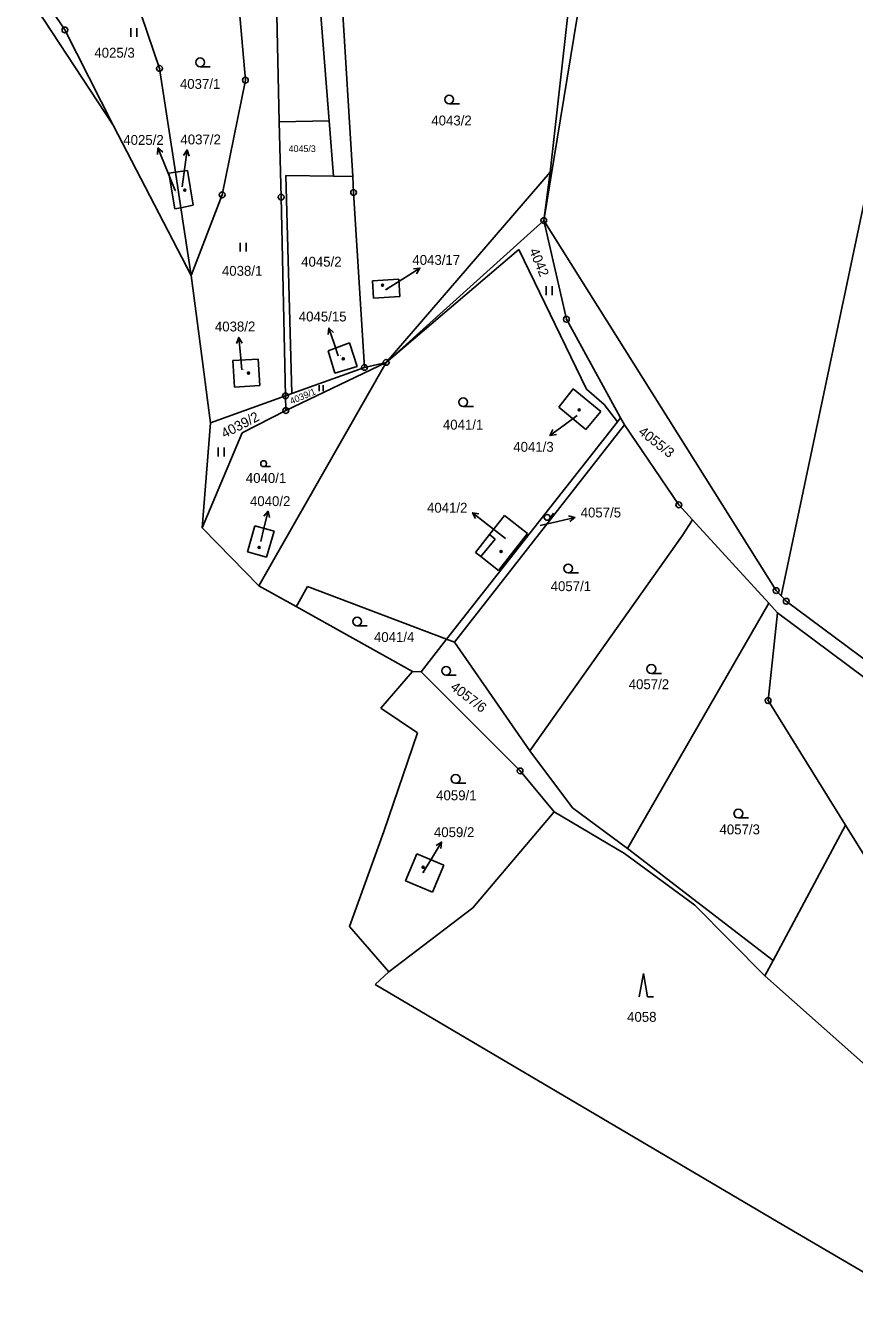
# Model space of a CAD drawing. Extents: x -593183 to -588034, y -1130415 to -1124994.
# Drawn here: x -589896.7 to -589754.2, y -1130112.3 to -1129892.2 of the extents above; entities that cross this region are included whole.
import ezdxf

# ---------------------------------------------------------------- set-up
doc = ezdxf.new("R2010")
doc.units = 0
for name, color, linetype in [('Vrstva 1', 7, 'Continuous'), ('Vrstva 13', 7, 'Continuous'), ('Vrstva 16', 7, 'Continuous'), ('Vrstva 18', 7, 'Continuous'), ('Vrstva 19', 7, 'Continuous'), ('Vrstva 24', 7, 'Continuous'), ('Vrstva 25', 7, 'Continuous'), ('Vrstva 4', 7, 'Continuous')]:
    doc.layers.add(name, color=color, linetype=linetype)

msp = doc.modelspace()

# ---------------------------------------------------------------- linework, layer by layer
at = {"layer": 'Vrstva 1'}
for p, q in [((-589722.47, -1129779.93), (-589766.75, -1129990.29)), ((-589796.27, -1129856.64), (-589807.6, -1129925.76)), ((-589880.55, -1129879.5), (-589873.69, -1129899.59)), ((-589858.93, -1129901.62), (-589860.23, -1129886.73)), ((-589803.02, -1129886.45), (-589806.48, -1129917.44)), ((-589853.11, -1129908.78), (-589853.59, -1129887.73)), ((-589846.15, -1129887.51), (-589844.49, -1129908.59)), ((-589840.44, -1129918.16), (-589842.31, -1129887.41)), ((-589892.32, -1129889.48), (-589889.97, -1129892.98)), ((-589881.65, -1129909.37), (-589889.97, -1129892.98)), ((-589870.97, -1129917.43), (-589873.69, -1129899.59)), ((-589862.91, -1129921.32), (-589858.93, -1129901.62)), ((-589844.49, -1129908.59), (-589853.11, -1129908.78)), ((-589844.49, -1129908.59), (-589843.74, -1129918.12)), ((-589853.11, -1129908.78), (-589852.78, -1129921.72)), ((-589872.07, -1129917.59), (-589870.97, -1129917.43)), ((-589870.97, -1129917.43), (-589868.9, -1129917.12)), ((-589870.97, -1129917.43), (-589870.04, -1129923.54)), ((-589868.9, -1129917.12), (-589867.9, -1129923.13)), ((-589806.48, -1129917.44), (-589807.6, -1129925.76)), ((-589871.07, -1129923.73), (-589872.07, -1129917.59)), ((-589843.74, -1129918.12), (-589851.94, -1129918.02)), ((-589851.94, -1129918.02), (-589850.95, -1129955.51)), ((-589843.74, -1129918.12), (-589840.44, -1129918.16)), ((-589840.31, -1129920.93), (-589840.44, -1129918.16)), ((-589868.26, -1129935.21), (-589862.91, -1129921.32)), ((-589852.78, -1129921.72), (-589852.03, -1129955.9)), ((-589838.45, -1129951), (-589840.31, -1129920.93)), ((-589870.04, -1129923.54), (-589871.07, -1129923.73)), ((-589867.9, -1129923.13), (-589870.04, -1129923.54)), ((-589870.04, -1129923.54), (-589868.26, -1129935.21)), ((-589807.6, -1129925.76), (-589834.72, -1129950.14)), ((-589807.6, -1129925.76), (-589767.62, -1129989.38)), ((-589807.6, -1129925.76), (-589803.71, -1129942.73)), ((-589811.86, -1129930.74), (-589834.72, -1129950.14)), ((-589811.86, -1129930.74), (-589800.24, -1129954.75)), ((-589837.05, -1129936.09), (-589832.51, -1129935.81)), ((-589836.87, -1129939.08), (-589837.05, -1129936.09)), ((-589832.51, -1129935.81), (-589832.33, -1129938.81)), ((-589832.33, -1129938.81), (-589836.87, -1129939.08)), ((-589803.71, -1129942.73), (-589794.37, -1129959.65)), ((-589844.69, -1129948.14), (-589841, -1129946.76)), ((-589843.54, -1129951.97), (-589844.69, -1129948.14)), ((-589841, -1129946.76), (-589839.71, -1129950.82)), ((-589861.1, -1129949.8), (-589856.71, -1129949.56)), ((-589860.81, -1129954.39), (-589861.1, -1129949.8)), ((-589856.71, -1129949.56), (-589856.45, -1129954.09)), ((-589834.72, -1129950.14), (-589856.6, -1129988.57)), ((-589851.97, -1129958.41), (-589834.72, -1129950.14)), ((-589838.45, -1129951), (-589834.72, -1129950.14)), ((-589850.95, -1129955.51), (-589838.45, -1129951)), ((-589839.71, -1129950.82), (-589843.54, -1129951.97)), ((-589856.45, -1129954.09), (-589860.81, -1129954.39)), ((-589804.98, -1129957.85), (-589802.51, -1129954.7)), ((-589802.51, -1129954.7), (-589797.79, -1129958.6)), ((-589800.24, -1129954.75), (-589797.18, -1129957.37)), ((-589852.03, -1129955.9), (-589864.9, -1129960.54)), ((-589852.03, -1129955.9), (-589850.95, -1129955.51)), ((-589852.03, -1129955.9), (-589851.97, -1129958.41)), ((-589851.97, -1129958.41), (-589859.46, -1129962.28)), ((-589800.35, -1129961.67), (-589804.98, -1129957.85)), ((-589797.79, -1129958.6), (-589800.35, -1129961.67)), ((-589797.18, -1129957.37), (-589794.92, -1129960.35)), ((-589824.33, -1129997.74), (-589794.92, -1129960.35)), ((-589822.94, -1129998.27), (-589793.68, -1129960.88)), ((-589794.92, -1129960.35), (-589794.37, -1129959.65)), ((-589794.37, -1129959.65), (-589793.68, -1129960.88)), ((-589793.68, -1129960.88), (-589784.35, -1129974.63)), ((-589859.46, -1129962.28), (-589866.36, -1129978.58)), ((-589784.35, -1129974.63), (-589782.02, -1129977.19)), ((-589816.93, -1129979.76), (-589814.33, -1129976.46)), ((-589814.33, -1129976.46), (-589810.4, -1129979.55)), ((-589857.29, -1129978.27), (-589858.55, -1129982.7)), ((-589853.96, -1129979.16), (-589857.29, -1129978.27)), ((-589783.79, -1129979.95), (-589782.02, -1129977.19)), ((-589782.02, -1129977.19), (-589768.9, -1129991.55)), ((-589853.96, -1129979.16), (-589855.28, -1129983.62)), ((-589819.34, -1129982.83), (-589816.93, -1129979.76)), ((-589810.4, -1129979.55), (-589815.41, -1129985.92)), ((-589783.79, -1129979.95), (-589810.02, -1130016.93)), ((-589858.55, -1129982.7), (-589855.28, -1129983.62)), ((-589818.44, -1129983.54), (-589819.34, -1129982.83)), ((-589815.41, -1129985.92), (-589818.44, -1129983.54)), ((-589848.26, -1129988.65), (-589849.98, -1129991.78)), ((-589824.33, -1129997.74), (-589848.26, -1129988.65)), ((-589767.62, -1129989.38), (-589766.75, -1129990.29)), ((-589849.98, -1129991.78), (-589850.18, -1129992.14)), ((-589768.9, -1129991.55), (-589793.2, -1130033.71)), ((-589768.9, -1129991.55), (-589767.37, -1129993.22)), ((-589766.75, -1129990.29), (-589765.87, -1129991.22)), ((-589765.87, -1129991.22), (-589743.3, -1130008.04)), ((-589767.37, -1129993.22), (-589769.01, -1130008.3)), ((-589732.37, -1130019.31), (-589767.37, -1129993.22)), ((-589824.33, -1129997.74), (-589828.71, -1130003.32)), ((-589822.94, -1129998.27), (-589824.33, -1129997.74)), ((-589810.02, -1130016.93), (-589822.94, -1129998.27)), ((-589828.71, -1130003.32), (-589830.19, -1130003.27)), ((-589811.67, -1130020.38), (-589828.71, -1130003.32)), ((-589769.01, -1130008.3), (-589755.69, -1130029.73)), ((-589810.02, -1130016.93), (-589802.67, -1130026.73)), ((-589805.79, -1130027.4), (-589811.67, -1130020.38)), ((-589805.79, -1130027.4), (-589819.82, -1130043.95)), ((-589793.7, -1130034.58), (-589805.79, -1130027.4)), ((-589802.67, -1130026.73), (-589793.2, -1130033.71)), ((-589755.69, -1130029.73), (-589768.14, -1130052.95)), ((-589755.69, -1130029.73), (-589741.18, -1130053.09)), ((-589768.14, -1130052.95), (-589793.2, -1130033.71)), ((-589831.38, -1130039.26), (-589829.41, -1130034.61)), ((-589829.41, -1130034.61), (-589824.76, -1130036.57)), ((-589781.61, -1130043.47), (-589793.7, -1130034.58)), ((-589824.76, -1130036.57), (-589826.73, -1130041.23)), ((-589826.73, -1130041.23), (-589831.38, -1130039.26)), ((-589819.82, -1130043.95), (-589834.25, -1130054.93)), ((-589769.56, -1130055.59), (-589781.61, -1130043.47)), ((-589768.14, -1130052.95), (-589769.56, -1130055.59)), ((-589727, -1130093.49), (-589769.56, -1130055.59))]:
    msp.add_line(p, q, dxfattribs=at)
at = {"layer": 'Vrstva 13'}
for p, q in [((-589896.74, -1129886.44), (-589881.65, -1129909.37)), ((-589881.65, -1129909.37), (-589868.26, -1129935.21)), ((-589868.26, -1129935.21), (-589866.3, -1129950)), ((-589866.3, -1129950), (-589865.42, -1129956.62)), ((-589865.42, -1129956.62), (-589864.9, -1129960.54)), ((-589866.36, -1129978.58), (-589864.9, -1129960.54)), ((-589866.36, -1129978.58), (-589863.74, -1129981.26)), ((-589863.74, -1129981.26), (-589856.6, -1129988.57)), ((-589856.6, -1129988.57), (-589850.18, -1129992.14)), ((-589850.18, -1129992.14), (-589830.19, -1130003.27)), ((-589835.64, -1130009.62), (-589830.19, -1130003.27)), ((-589835.64, -1130009.62), (-589829.31, -1130013.86)), ((-589835.09, -1130030.79), (-589829.31, -1130013.86)), ((-589841, -1130047.16), (-589835.09, -1130030.79)), ((-589841, -1130047.16), (-589834.25, -1130054.93)), ((-589834.25, -1130054.93), (-589836.61, -1130057.1)), ((-589836.61, -1130057.1), (-589766.29, -1130098.54)), ((-589766.29, -1130098.54), (-589742.87, -1130112.28))]:
    msp.add_line(p, q, dxfattribs=at)
at = {"layer": 'Vrstva 16'}
for p, q in [((-589871.03, -1129920.59), (-589872.85, -1129916.06)), ((-589869.81, -1129919.95), (-589869.35, -1129916.59)), ((-589834.82, -1129937.67), (-589831.43, -1129935.53)), ((-589842.95, -1129949.03), (-589843.6, -1129947.08)), ((-589859.53, -1129951.4), (-589859.78, -1129948.85)), ((-589801.86, -1129959.26), (-589804.11, -1129960.92)), ((-589856.29, -1129980.92), (-589855.74, -1129978.65)), ((-589814.18, -1129980.4), (-589817.48, -1129977.83)), ((-589808.24, -1129978.21), (-589805.17, -1129977.49)), ((-589828.4, -1130037.93), (-589826.74, -1130035.19))]:
    msp.add_line(p, q, dxfattribs=at)
at = {"layer": 'Vrstva 24'}
for centre, radius in [((-589889.97, -1129892.98), 0.5), ((-589889.97, -1129892.98), 0.0327), ((-589873.69, -1129899.59), 0.5), ((-589873.69, -1129899.59), 0.0327), ((-589858.93, -1129901.62), 0.5), ((-589858.93, -1129901.62), 0.0327), ((-589862.91, -1129921.32), 0.5), ((-589862.91, -1129921.32), 0.0327), ((-589852.78, -1129921.72), 0.5), ((-589852.78, -1129921.72), 0.0327), ((-589840.31, -1129920.93), 0.5), ((-589840.31, -1129920.93), 0.0327), ((-589807.6, -1129925.76), 0.5), ((-589807.6, -1129925.76), 0.0327), ((-589803.71, -1129942.73), 0.5), ((-589803.71, -1129942.73), 0.0327), ((-589838.45, -1129951), 0.5), ((-589834.72, -1129950.14), 0.5), ((-589834.72, -1129950.14), 0.0327), ((-589838.45, -1129951), 0.0327), ((-589852.03, -1129955.9), 0.5), ((-589852.03, -1129955.9), 0.0327), ((-589851.97, -1129958.41), 0.5), ((-589851.97, -1129958.41), 0.0327), ((-589784.35, -1129974.63), 0.5), ((-589784.35, -1129974.63), 0.0327), ((-589767.62, -1129989.38), 0.5), ((-589767.62, -1129989.38), 0.0327), ((-589765.87, -1129991.22), 0.5), ((-589765.87, -1129991.22), 0.0327), ((-589769.01, -1130008.3), 0.5), ((-589769.01, -1130008.3), 0.0327), ((-589811.67, -1130020.38), 0.5), ((-589811.67, -1130020.38), 0.0327)]:
    msp.add_circle(centre, radius, dxfattribs=at)
at = {"layer": 'Vrstva 25'}
for p, q in [((-589878.64, -1129892.65), (-589878.64, -1129894.15)), ((-589877.61, -1129894.15), (-589877.61, -1129892.65)), ((-589864.97, -1129899.3), (-589866.72, -1129899.3)), ((-589822.12, -1129905.68), (-589823.87, -1129905.68)), ((-589872.85, -1129916.06), (-589873.96, -1129913.27)), ((-589869.35, -1129916.59), (-589868.95, -1129913.62)), ((-589859.83, -1129929.56), (-589859.83, -1129931.06)), ((-589858.81, -1129931.06), (-589858.81, -1129929.56)), ((-589831.43, -1129935.53), (-589828.89, -1129933.93)), ((-589807.18, -1129937.06), (-589807.18, -1129938.56)), ((-589806.16, -1129938.56), (-589806.16, -1129937.06)), ((-589859.78, -1129948.85), (-589860.08, -1129945.86)), ((-589843.6, -1129947.08), (-589844.55, -1129944.23)), ((-589846.21, -1129954.07), (-589846.21, -1129955.07)), ((-589845.52, -1129955.07), (-589845.52, -1129954.07)), ((-589819.71, -1129957.74), (-589821.46, -1129957.74)), ((-589804.11, -1129960.92), (-589806.53, -1129962.7)), ((-589863.63, -1129964.8), (-589863.63, -1129966.3)), ((-589862.6, -1129966.3), (-589862.6, -1129964.8)), ((-589854.62, -1129968.05), (-589855.79, -1129968.05)), ((-589855.74, -1129978.65), (-589855.03, -1129975.73)), ((-589817.48, -1129977.83), (-589819.84, -1129975.98)), ((-589805.95, -1129976.09), (-589806.6, -1129977.07)), ((-589805.17, -1129977.49), (-589802.25, -1129976.8)), ((-589801.64, -1129986.33), (-589803.39, -1129986.33)), ((-589837.95, -1129995.45), (-589839.7, -1129995.45)), ((-589822.65, -1130003.93), (-589824.4, -1130003.93)), ((-589787.34, -1130003.61), (-589789.09, -1130003.61)), ((-589821, -1130022.51), (-589822.75, -1130022.51)), ((-589772.37, -1130028.47), (-589774.12, -1130028.47)), ((-589826.74, -1130035.19), (-589825.18, -1130032.62)), ((-589790.46, -1130055.2), (-589791.2, -1130059.2)), ((-589790.46, -1130055.2), (-589789.73, -1130059.2)), ((-589789.73, -1130059.2), (-589788.73, -1130059.2))]:
    msp.add_line(p, q, dxfattribs=at)
for points in [[(-589874.06, -1129914.39), (-589873.96, -1129913.27), (-589873.13, -1129914.02)], [(-589869.58, -1129914.54), (-589868.95, -1129913.62), (-589868.59, -1129914.68)], [(-589830.01, -1129934.04), (-589828.89, -1129933.93), (-589829.47, -1129934.89)], [(-589860.48, -1129946.91), (-589860.08, -1129945.86), (-589859.48, -1129946.81)], [(-589844.71, -1129945.34), (-589844.55, -1129944.23), (-589843.76, -1129945.02)], [(-589805.42, -1129962.51), (-589806.53, -1129962.7), (-589806.02, -1129961.7)], [(-589855.75, -1129976.59), (-589855.03, -1129975.73), (-589854.78, -1129976.82)], [(-589819.36, -1129976.99), (-589819.84, -1129975.98), (-589818.75, -1129976.2)], [(-589803.34, -1129976.55), (-589802.25, -1129976.8), (-589803.11, -1129977.52)], [(-589826.13, -1130033.22), (-589825.18, -1130032.62), (-589825.28, -1130033.74)]]:
    msp.add_lwpolyline(points, dxfattribs=at)
for centre, radius in [((-589866.72, -1129898.55), 0.75), ((-589823.87, -1129904.93), 0.75), ((-589869.35, -1129920.52), 0.175), ((-589869.35, -1129920.52), 0.15), ((-589835.32, -1129936.87), 0.175), ((-589835.32, -1129936.87), 0.15), ((-589842.08, -1129949.51), 0.175), ((-589842.08, -1129949.51), 0.15), ((-589858.41, -1129951.97), 0.175), ((-589858.41, -1129951.97), 0.15), ((-589821.46, -1129956.99), 0.75), ((-589801.49, -1129958.31), 0.175), ((-589801.49, -1129958.31), 0.15), ((-589855.79, -1129967.55), 0.503), ((-589807.02, -1129976.79), 0.503), ((-589856.56, -1129981.95), 0.175), ((-589856.56, -1129981.95), 0.15), ((-589814.95, -1129982.67), 0.175), ((-589814.95, -1129982.67), 0.15), ((-589803.39, -1129985.58), 0.75), ((-589839.7, -1129994.7), 0.75), ((-589824.4, -1130003.18), 0.75), ((-589789.09, -1130002.86), 0.75), ((-589822.75, -1130021.76), 0.75), ((-589774.12, -1130027.72), 0.75), ((-589828.36, -1130036.95), 0.175), ((-589828.36, -1130036.95), 0.15)]:
    msp.add_circle(centre, radius, dxfattribs=at)
at = {"layer": 'Vrstva 4'}
for p, q in [((-589806.48, -1129917.44), (-589834.72, -1129950.14)), ((-589818.44, -1129983.54), (-589815.97, -1129980.52)), ((-589815.97, -1129980.52), (-589816.93, -1129979.76))]:
    msp.add_line(p, q, dxfattribs=at)

# ---------------------------------------------------------------- texts
at = {"layer": 'Vrstva 16'}
for s, p in [('4037/2', (-589870.1, -1129912.66)), ('4025/2', (-589879.93, -1129912.74)), ('4043/17', (-589830.2, -1129933.37)), ('4045/15', (-589849.74, -1129943.1)), ('4038/2', (-589864.17, -1129944.82)), ('4041/3', (-589812.84, -1129965.51)), ('4040/2', (-589858.14, -1129974.85)), ('4041/2', (-589827.68, -1129975.98)), ('4057/5', (-589801.25, -1129976.8)), ('4059/2', (-589826.49, -1130031.76))]:
    msp.add_text(s, height=1.7, dxfattribs=at).set_placement(p)
at = {"layer": 'Vrstva 18'}
for s, height, p in [('4025/3', 1.7, (-589884.91, -1129897.75)), ('4037/1', 1.7, (-589870.19, -1129903.11)), ('4043/2', 1.7, (-589826.94, -1129909.4)), ('4045/3', 1.14, (-589851.48, -1129913.97)), ('4045/2', 1.7, (-589849.33, -1129933.68)), ('4038/1', 1.7, (-589862.96, -1129935.25)), ('4041/1', 1.7, (-589824.95, -1129961.7)), ('4040/1', 1.7, (-589858.85, -1129970.87)), ('4057/5', 0.1, (-589808.24, -1129978.21)), ('4057/1', 1.7, (-589806.41, -1129989.47)), ('4041/4', 1.7, (-589836.81, -1129998.22)), ('4057/2', 1.7, (-589792.98, -1130006.33)), ('4059/1', 1.7, (-589826.11, -1130025.43)), ('4057/3', 1.7, (-589777.36, -1130031.29)), ('4058', 1.7, (-589793.26, -1130063.52))]:
    msp.add_text(s, height=height, dxfattribs=at).set_placement(p)
for s, height, rotation, p in [('4025/2', 0.1, 291.8014, (-589871.02, -1129920.58)), ('4042', 1.7, 292.6199, (-589810.14, -1129930.92)), ('4039/1', 1.14, 22.7928, (-589851, -1129957.39)), ('4039/2', 1.7, 27.5027, (-589862.53, -1129963.24)), ('4055/3', 1.7, 321.7281, (-589791.45, -1129962.34)), ('4057/6', 1.7, 322.6735, (-589823.79, -1130006.25))]:
    msp.add_text(s, height=height, rotation=rotation, dxfattribs=at).set_placement(p)
at = {"layer": 'Vrstva 19'}
for s, p in [('4037/2', (-589869.81, -1129919.95)), ('4043/17', (-589834.82, -1129937.67)), ('4045/15', (-589842.95, -1129949.03)), ('4038/2', (-589859.53, -1129951.4)), ('4041/3', (-589801.86, -1129959.26)), ('4040/2', (-589856.29, -1129980.92)), ('4041/2', (-589814.18, -1129980.4)), ('4059/2', (-589828.4, -1130037.93))]:
    msp.add_text(s, height=0.1, dxfattribs=at).set_placement(p)

doc.saveas('drawing.dxf')
